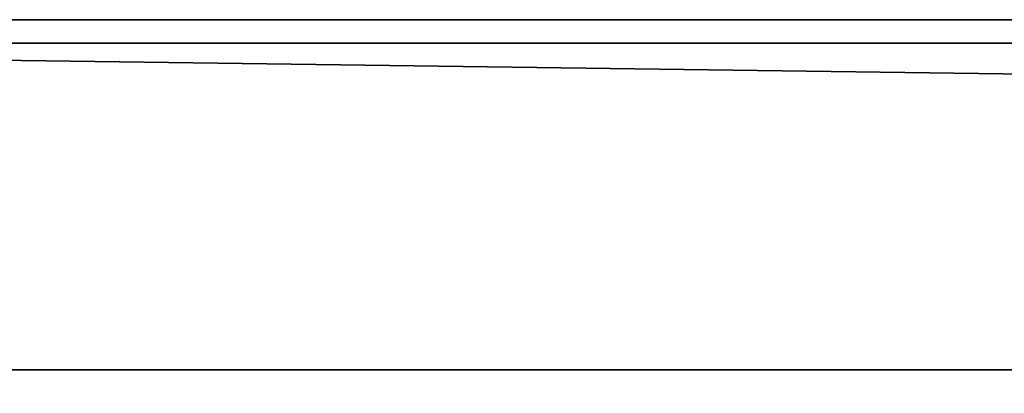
# Model space of a CAD drawing. Header units: millimetres. Extents: x -603 to 3703, y -121 to 193.
# Tile 767 of 1056: x 2546 to 2588, y -49 to -33. Entities that reach past the tile are written whole.
import ezdxf

# ---------------------------------------------------------------- set-up
doc = ezdxf.new("R2010")
doc.units = ezdxf.units.MM
doc.layers.add('151', color=7, linetype='Continuous', true_color=0xffffff)

# ---------------------------------------------------------------- blocks, each defined once
blk = doc.blocks.new('UG_SURFACE_120')
at = {"layer": '151', "color": 35, "linetype": 'Continuous', "lineweight": 35}
for points in [[(2491, -34, 2019), (3509, -34, 2019), (3509, 0, 2019), (2491, 0, 2019)], [(2491, -34), (2491, -2), (3509, -2), (3509, -34)], [(2478, -34, 2032), (3522, -34, 2032), (3509, -34, 2019), (2491, -34, 2019)], [(3522, -48), (2478, -48), (2478, -34), (2491, -34)], [(3522, -50, 2032), (3522, -34, 2032), (2478, -34, 2032), (2478, -50, 2032)], [(3522, -48), (2491, -34), (3509, -34)], [(2478, -50, 2), (2478, -48), (3522, -48), (3522, -50, 2)]]:
    blk.add_3dface(points, dxfattribs=at)

msp = doc.modelspace()

# ---------------------------------------------------------------- linework, layer by layer
at = {"layer": '151', "color": 252, "linetype": 'Continuous', "lineweight": 35}
for p, q in [((3564.92, -33, 2074.17), (2435.08, -33, 2074.17)), ((3516.08, -33, 2025.33), (2483.92, -33, 2025.33))]:
    msp.add_line(p, q, dxfattribs=at)
at = {"layer": '151', "color": 35, "linetype": 'Continuous', "lineweight": 35}
for p, q in [((2478, -34, 2032), (3522, -34, 2032)), ((2491, -34, 2019), (3509, -34, 2019)), ((2478, -48), (3522, -48))]:
    msp.add_line(p, q, dxfattribs=at)

# ---------------------------------------------------------------- block references
msp.add_blockref('UG_SURFACE_120', (0, 0), dxfattribs=at)

doc.saveas('drawing.dxf')
